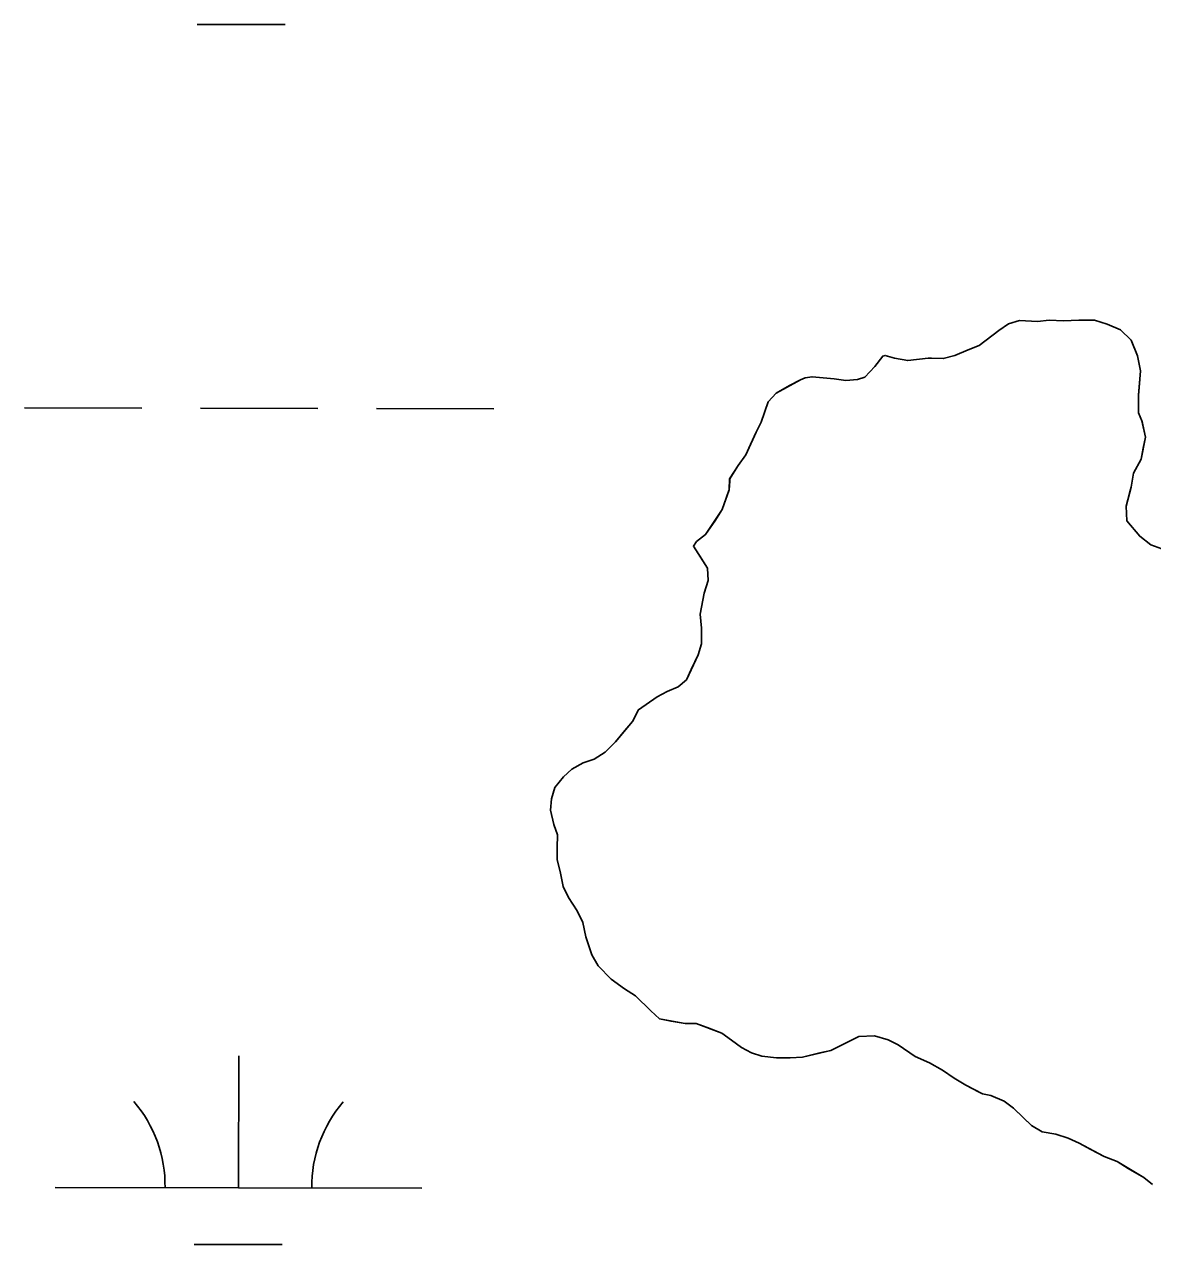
# Model space of a CAD drawing. Extents: x 3177385 to 3215275, y 903885 to 929304.
# Drawn here: x 3193224.4 to 3193532.1, y 925009.7 to 925342.5 of the extents above; entities that cross this region are included whole.
import ezdxf

# ---------------------------------------------------------------- set-up
doc = ezdxf.new("R2010")
doc.units = 0
for name, color, linetype in [('V-SITE-VEGE', 7, 'Continuous'), ('V-TOPO-SHOR', 7, 'Continuous'), ('V-WETL-SWMP', 7, 'Continuous')]:
    doc.layers.add(name, color=color, linetype=linetype)

msp = doc.modelspace()

# ---------------------------------------------------------------- linework, layer by layer
at = {"layer": 'V-SITE-VEGE'}
for p, q in [((3193484.73, 925254.86), (3193490.09, 925259)), ((3193490.09, 925259), (3193492.77, 925260.76)), ((3193492.77, 925260.76), (3193495.77, 925261.73)), ((3193495.77, 925261.73), (3193500.68, 925261.44)), ((3193500.68, 925261.44), (3193503.84, 925261.77)), ((3193503.84, 925261.77), (3193507.8, 925261.63)), ((3193507.8, 925261.63), (3193511.92, 925261.81)), ((3193511.92, 925261.81), (3193516.19, 925261.84)), ((3193516.19, 925261.84), (3193519.68, 925260.75)), ((3193519.68, 925260.75), (3193523.32, 925259.19)), ((3193523.32, 925259.19), (3193526.19, 925256.35)), ((3193526.19, 925256.35), (3193527.95, 925252.09)), ((3193456.27, 925249.16), (3193458.47, 925252.02)), ((3193458.47, 925252.02), (3193459.11, 925252.18)), ((3193459.11, 925252.18), (3193461.64, 925251.41)), ((3193474.94, 925251.32), (3193478.1, 925252.13)), ((3193478.1, 925252.13), (3193481.73, 925253.74)), ((3193481.73, 925253.74), (3193484.73, 925254.86)), ((3193527.95, 925252.09), (3193528.77, 925247.98)), ((3193453.6, 925246.3), (3193456.27, 925249.16)), ((3193461.64, 925251.41), (3193465.29, 925250.79)), ((3193465.29, 925250.79), (3193470.82, 925251.46)), ((3193470.82, 925251.46), (3193474.94, 925251.32)), ((3193429.41, 925241.89), (3193436.04, 925245.57)), ((3193436.04, 925245.57), (3193437.3, 925246.05)), ((3193437.3, 925246.05), (3193439.2, 925246.38)), ((3193439.2, 925246.38), (3193445.21, 925245.78)), ((3193445.21, 925245.78), (3193448.38, 925245.32)), ((3193448.38, 925245.32), (3193451.55, 925245.65)), ((3193451.55, 925245.65), (3193453.6, 925246.3)), ((3193528.77, 925247.98), (3193528.17, 925241.33)), ((3193425.34, 925233.95), (3193427.21, 925239.5)), ((3193427.21, 925239.5), (3193429.41, 925241.89)), ((3193528.17, 925241.33), (3193528.2, 925236.58)), ((3193528.2, 925236.58), (3193529.16, 925234.37)), ((3193423.93, 925231.26), (3193425.34, 925233.95)), ((3193529.16, 925234.37), (3193530.14, 925229.94)), ((3193421.11, 925225.07), (3193423.93, 925231.26)), ((3193530.14, 925229.94), (3193528.9, 925223.92)), ((3193416.71, 925218.55), (3193419.07, 925222.21)), ((3193419.07, 925222.21), (3193421.11, 925225.07)), ((3193528.9, 925223.92), (3193526.87, 925220.11)), ((3193526.87, 925220.11), (3193526.25, 925216.31)), ((3193414.71, 925210.16), (3193416.58, 925215.55)), ((3193416.58, 925215.55), (3193416.71, 925218.55)), ((3193526.25, 925216.31), (3193524.86, 925211.08)), ((3193410.15, 925203.32), (3193414.71, 925210.16)), ((3193524.86, 925211.08), (3193525.04, 925207.12)), ((3193525.04, 925207.12), (3193528.54, 925202.87)), ((3193407.63, 925201.41), (3193410.15, 925203.32)), ((3193528.54, 925202.87), (3193531.56, 925200.51)), ((3193406.85, 925200.14), (3193407.63, 925201.41)), ((3193410.68, 925194.15), (3193406.85, 925200.14)), ((3193531.56, 925200.51), (3193535.53, 925199.11)), ((3193410.86, 925190.82), (3193410.68, 925194.15)), ((3193409.77, 925187.34), (3193410.86, 925190.82)), ((3193408.69, 925181.63), (3193409.77, 925187.34)), ((3193409.03, 925177.84), (3193408.69, 925181.63)), ((3193409.05, 925173.56), (3193409.03, 925177.84)), ((3193408.12, 925170.55), (3193409.05, 925173.56)), ((3193404.99, 925163.73), (3193408.12, 925170.55)), ((3193402.63, 925161.81), (3193404.99, 925163.73)), ((3193391.9, 925155.58), (3193396.94, 925159.09)), ((3193396.94, 925159.09), (3193399.63, 925160.53)), ((3193399.63, 925160.53), (3193402.63, 925161.81)), ((3193390.18, 925152.41), (3193391.9, 925155.58)), ((3193385.62, 925146.84), (3193390.18, 925152.41)), ((3193382.79, 925143.98), (3193385.62, 925146.84)), ((3193379.79, 925142.06), (3193382.79, 925143.98)), ((3193371.43, 925137.27), (3193373.63, 925139.34)), ((3193373.63, 925139.34), (3193376.79, 925141.1)), ((3193376.79, 925141.1), (3193379.79, 925142.06)), ((3193369.07, 925134.41), (3193371.43, 925137.27)), ((3193368.14, 925131.24), (3193369.07, 925134.41)), ((3193367.84, 925128.23), (3193368.14, 925131.24)), ((3193368.81, 925124.28), (3193367.84, 925128.23)), ((3193369.77, 925121.43), (3193368.81, 925124.28)), ((3193369.63, 925117.95), (3193369.77, 925121.43)), ((3193369.65, 925114.63), (3193369.63, 925117.95)), ((3193370.46, 925111.47), (3193369.65, 925114.63)), ((3193371.27, 925107.36), (3193370.46, 925111.47)), ((3193372.72, 925104.36), (3193371.27, 925107.36)), ((3193375.11, 925100.73), (3193372.72, 925104.36)), ((3193376.71, 925097.57), (3193375.11, 925100.73)), ((3193377.52, 925093.62), (3193376.71, 925097.57)), ((3193379.13, 925088.72), (3193377.52, 925093.62)), ((3193380.89, 925085.73), (3193379.13, 925088.72)), ((3193384.39, 925082.1), (3193380.89, 925085.73)), ((3193388.05, 925079.43), (3193384.39, 925082.1)), ((3193391.06, 925077.55), (3193388.05, 925079.43)), ((3193395.2, 925073.46), (3193391.06, 925077.55)), ((3193397.59, 925071.26), (3193395.2, 925073.46)), ((3193404.56, 925070.03), (3193397.59, 925071.26)), ((3193407.57, 925070.05), (3193404.56, 925070.03)), ((3193414.54, 925067.39), (3193407.57, 925070.05)), ((3193417.25, 925065.51), (3193414.54, 925067.39)), ((3193451.9, 925066.49), (3193444.33, 925062.65)), ((3193456.17, 925066.68), (3193451.9, 925066.49)), ((3193459.98, 925065.59), (3193456.17, 925066.68)), ((3193419.95, 925063.47), (3193417.25, 925065.51)), ((3193422.65, 925062.06), (3193419.95, 925063.47)), ((3193444.33, 925062.65), (3193436.58, 925060.87)), ((3193462.68, 925064.18), (3193459.98, 925065.59)), ((3193467.28, 925061.04), (3193462.68, 925064.18)), ((3193425.5, 925061.12), (3193422.65, 925062.06)), ((3193429.46, 925060.67), (3193425.5, 925061.12)), ((3193433.26, 925060.69), (3193429.46, 925060.67)), ((3193436.58, 925060.87), (3193433.26, 925060.69)), ((3193471.25, 925059.32), (3193467.28, 925061.04)), ((3193474.74, 925057.28), (3193471.25, 925059.32)), ((3193477.92, 925055.08), (3193474.74, 925057.28)), ((3193481.1, 925053.2), (3193477.92, 925055.08)), ((3193485.7, 925050.85), (3193481.1, 925053.2)), ((3193487.92, 925050.39), (3193485.7, 925050.85)), ((3193491.57, 925048.83), (3193487.92, 925050.39)), ((3193494.11, 925046.94), (3193491.57, 925048.83)), ((3193499.04, 925042.22), (3193494.11, 925046.94)), ((3193501.9, 925040.5), (3193499.04, 925042.22)), ((3193505.7, 925039.88), (3193501.9, 925040.5)), ((3193509.03, 925038.79), (3193505.7, 925039.88)), ((3193512.05, 925037.39), (3193509.03, 925038.79)), ((3193518.87, 925033.78), (3193512.05, 925037.39)), ((3193522.36, 925032.38), (3193518.87, 925033.78)), ((3193529.67, 925027.99), (3193522.36, 925032.38)), ((3193532.05, 925026.1), (3193529.67, 925027.99))]:
    msp.add_line(p, q, dxfattribs=at)
at = {"layer": 'V-TOPO-SHOR'}
for points in [[(3193495.77, 925261.72), (3193492.77, 925260.76), (3193490.09, 925259), (3193484.73, 925254.86), (3193481.73, 925253.73), (3193478.1, 925252.13), (3193474.94, 925251.32), (3193471.77, 925251.46), (3193470.82, 925251.46), (3193468.45, 925251.13), (3193465.29, 925250.79), (3193461.64, 925251.41), (3193459.11, 925252.18), (3193458.47, 925252.02), (3193456.27, 925249.16), (3193453.6, 925246.3), (3193451.55, 925245.65), (3193448.38, 925245.32), (3193445.21, 925245.78), (3193439.2, 925246.38), (3193437.3, 925246.05), (3193436.04, 925245.57), (3193433.04, 925243.97), (3193429.41, 925241.89), (3193427.21, 925239.5), (3193425.34, 925233.95), (3193423.93, 925231.26), (3193422.36, 925227.92), (3193421.11, 925225.07), (3193419.07, 925222.21), (3193416.72, 925218.55), (3193416.72, 925217.92), (3193416.58, 925215.55), (3193416.42, 925215.07), (3193414.71, 925210.16), (3193412.82, 925207.3), (3193410.15, 925203.32), (3193407.63, 925201.41), (3193406.85, 925200.14), (3193408.45, 925197.62), (3193410.68, 925194.15), (3193410.86, 925190.82), (3193409.77, 925187.34), (3193408.69, 925181.63), (3193409.03, 925177.84), (3193409.05, 925173.56), (3193408.12, 925170.55), (3193406.24, 925166.58), (3193404.99, 925163.73), (3193402.63, 925161.81), (3193399.63, 925160.53), (3193396.95, 925159.09), (3193391.9, 925155.58)], [(3193535.53, 925199.11), (3193531.56, 925200.51), (3193528.54, 925202.87), (3193525.04, 925207.12), (3193524.86, 925211.08), (3193525.94, 925215.36), (3193526.25, 925216.31), (3193526.87, 925220.11), (3193528.9, 925223.92), (3193529.52, 925226.93), (3193530.14, 925229.94), (3193529.32, 925233.74), (3193529.16, 925234.37), (3193528.2, 925236.58), (3193528.17, 925241.33), (3193528.47, 925244.49), (3193528.77, 925247.98), (3193527.95, 925252.09), (3193526.19, 925256.35), (3193523.33, 925259.19), (3193519.68, 925260.75), (3193516.19, 925261.84), (3193511.92, 925261.81), (3193507.8, 925261.63), (3193503.84, 925261.77), (3193500.68, 925261.44), (3193495.77, 925261.72)], [(3193391.9, 925155.58), (3193390.18, 925152.41), (3193387.66, 925149.39), (3193385.62, 925146.84), (3193382.79, 925143.98), (3193379.79, 925142.06), (3193376.79, 925141.1), (3193373.63, 925139.34), (3193371.43, 925137.27), (3193369.07, 925134.41), (3193368.14, 925131.24), (3193367.84, 925128.23), (3193368.81, 925124.28), (3193369.77, 925121.43), (3193369.63, 925117.95), (3193369.65, 925114.63), (3193370.46, 925111.47), (3193371.27, 925107.36), (3193372.72, 925104.36), (3193375.11, 925100.73), (3193376.71, 925097.57), (3193377.52, 925093.62), (3193379.13, 925088.72), (3193380.89, 925085.73), (3193384.39, 925082.1), (3193388.05, 925079.43), (3193391.06, 925077.55), (3193395.2, 925073.46), (3193397.59, 925071.26), (3193400.76, 925070.64), (3193404.56, 925070.03), (3193407.57, 925070.05), (3193410.58, 925068.95), (3193414.54, 925067.39), (3193417.25, 925065.51), (3193419.95, 925063.47), (3193422.65, 925062.06), (3193425.5, 925061.12), (3193429.46, 925060.67), (3193433.26, 925060.69), (3193436.58, 925060.87), (3193441.32, 925062), (3193444.33, 925062.65), (3193447.17, 925064.09), (3193451.9, 925066.49), (3193456.17, 925066.68), (3193459.98, 925065.59), (3193462.68, 925064.18), (3193467.28, 925061.04), (3193471.25, 925059.32), (3193474.74, 925057.28), (3193477.92, 925055.08), (3193481.1, 925053.2), (3193484.75, 925051.32), (3193485.7, 925050.85), (3193487.92, 925050.39), (3193491.57, 925048.83), (3193494.11, 925046.94), (3193496.82, 925044.27), (3193499.04, 925042.22), (3193501.9, 925040.5), (3193505.7, 925039.88), (3193509.03, 925038.79), (3193512.05, 925037.39), (3193515.22, 925035.66), (3193518.87, 925033.78), (3193522.36, 925032.38), (3193525.38, 925030.5), (3193529.67, 925027.99), (3193532.05, 925026.1)]]:
    msp.add_lwpolyline(points, dxfattribs=at)
at = {"layer": 'V-WETL-SWMP'}
for p, q in [((3193271.47, 925342.45), (3193295.47, 925342.4)), ((3193224.39, 925237.92), (3193256.39, 925237.85)), ((3193272.39, 925237.81), (3193304.39, 925237.74)), ((3193320.39, 925237.7), (3193352.39, 925237.63)), ((3193282.74, 925025.18), (3193282.82, 925061.18)), ((3193232.74, 925025.3), (3193332.74, 925025.07)), ((3193270.7, 925009.78), (3193294.7, 925009.72))]:
    msp.add_line(p, q, dxfattribs=at)
for points in [[(3193535.53, 925199.11), (3193531.56, 925200.51), (3193528.54, 925202.87), (3193525.04, 925207.12), (3193524.86, 925211.08), (3193525.94, 925215.36), (3193526.25, 925216.31), (3193526.87, 925220.11), (3193528.9, 925223.92), (3193530.14, 925229.94), (3193529.32, 925233.74), (3193529.16, 925234.37), (3193528.2, 925236.58), (3193528.17, 925241.33), (3193528.47, 925244.5), (3193528.77, 925247.98), (3193527.96, 925252.09), (3193526.19, 925256.35), (3193523.33, 925259.19), (3193519.68, 925260.75), (3193516.19, 925261.84), (3193511.92, 925261.81), (3193507.8, 925261.63), (3193503.84, 925261.77), (3193500.68, 925261.44), (3193495.77, 925261.72), (3193492.77, 925260.76), (3193490.09, 925259), (3193484.73, 925254.86), (3193481.73, 925253.73), (3193478.1, 925252.13), (3193474.94, 925251.32), (3193471.77, 925251.46), (3193470.82, 925251.46), (3193468.45, 925251.13)], [(3193468.45, 925251.13), (3193465.29, 925250.79), (3193461.64, 925251.41), (3193459.11, 925252.18), (3193458.47, 925252.02), (3193456.27, 925249.16), (3193453.6, 925246.3), (3193451.55, 925245.65), (3193448.38, 925245.32), (3193445.21, 925245.78), (3193439.2, 925246.38), (3193437.3, 925246.05), (3193436.04, 925245.57), (3193433.04, 925243.97), (3193429.41, 925241.89), (3193427.21, 925239.5), (3193425.34, 925233.95), (3193423.93, 925231.26), (3193422.36, 925227.92), (3193421.11, 925225.07), (3193419.07, 925222.21), (3193416.72, 925218.55), (3193416.72, 925217.92), (3193416.58, 925215.55), (3193416.42, 925215.07), (3193414.71, 925210.16), (3193412.82, 925207.3), (3193410.15, 925203.32), (3193407.63, 925201.41), (3193406.85, 925200.14), (3193408.45, 925197.62), (3193410.68, 925194.15), (3193410.86, 925190.82), (3193409.77, 925187.34), (3193408.69, 925181.63), (3193409.03, 925177.84), (3193409.05, 925173.56), (3193408.12, 925170.55), (3193406.24, 925166.58), (3193404.99, 925163.73), (3193402.63, 925161.82), (3193399.63, 925160.53), (3193396.95, 925159.09), (3193391.9, 925155.58), (3193390.18, 925152.41), (3193387.66, 925149.39), (3193385.62, 925146.84), (3193382.79, 925143.98), (3193379.79, 925142.06)], [(3193379.79, 925142.06), (3193376.79, 925141.1), (3193373.63, 925139.34), (3193371.43, 925137.27), (3193369.07, 925134.41), (3193368.14, 925131.24), (3193367.84, 925128.23), (3193368.81, 925124.28), (3193369.77, 925121.43), (3193369.63, 925117.95), (3193369.65, 925114.63), (3193370.46, 925111.47), (3193371.28, 925107.36), (3193372.72, 925104.36), (3193375.11, 925100.73), (3193376.71, 925097.57), (3193377.52, 925093.62), (3193379.13, 925088.72), (3193380.89, 925085.73), (3193384.39, 925082.1), (3193388.05, 925079.43), (3193391.07, 925077.55), (3193395.2, 925073.46), (3193397.59, 925071.26), (3193400.76, 925070.64), (3193404.56, 925070.03), (3193407.57, 925070.05), (3193410.58, 925068.95), (3193414.55, 925067.39), (3193417.25, 925065.51), (3193419.95, 925063.47), (3193422.65, 925062.06), (3193425.5, 925061.12), (3193429.46, 925060.67), (3193433.26, 925060.69), (3193436.58, 925060.87), (3193441.32, 925062), (3193444.33, 925062.65), (3193451.9, 925066.49), (3193456.18, 925066.67), (3193459.98, 925065.59), (3193462.68, 925064.18), (3193467.29, 925061.04), (3193471.25, 925059.32), (3193474.74, 925057.28), (3193477.92, 925055.08), (3193481.1, 925053.2), (3193484.75, 925051.32), (3193485.7, 925050.85), (3193487.92, 925050.39), (3193491.57, 925048.83), (3193494.11, 925046.94), (3193496.82, 925044.27), (3193499.04, 925042.22), (3193501.9, 925040.5), (3193505.7, 925039.88), (3193509.03, 925038.79), (3193512.05, 925037.39), (3193515.22, 925035.66), (3193518.87, 925033.78), (3193522.36, 925032.38), (3193525.38, 925030.5), (3193529.67, 925027.99), (3193532.05, 925026.1)]]:
    msp.add_lwpolyline(points, dxfattribs=at)
for centre, start, end in [((3193227.49, 925025.79), 359.0948, 40.6385), ((3193337.98, 925025.53), 139.0948, 180.6385)]:
    msp.add_arc(centre, 35.25, start, end, dxfattribs=at)

doc.saveas('drawing.dxf')
